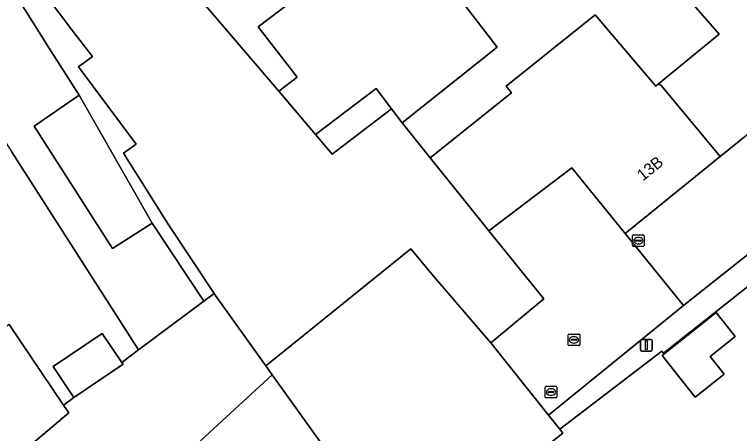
# Model space of a CAD drawing. Extents: x 159499 to 160349, y 382524 to 383273.
# Drawn here: x 159878.6 to 159941.1, y 383164.5 to 383200.6 of the extents above; entities that cross this region are included whole.
import ezdxf

# ---------------------------------------------------------------- set-up
doc = ezdxf.new("R2010")
doc.units = 0
for name, color, linetype in [('IMGEO_Brandkraan', 7, 'Continuous'), ('IMGEO_Erf', 7, 'Continuous'), ('IMGEO_Groenvoorziening', 7, 'Continuous'), ('IMGEO_Hek', 7, 'Continuous'), ('IMGEO_Kolk', 7, 'Continuous'), ('IMGEO_Lichtmast', 7, 'Continuous'), ('IMGEO_Pand', 7, 'Continuous'), ('IMGEO_Pand_nummerreeks', 7, 'Continuous'), ('IMGEO_Rijbaan_lokaal_open', 7, 'Continuous'), ('IMGEO_Rioolput', 7, 'Continuous'), ('IMGEO_Voetpad_halfverhard', 7, 'Continuous')]:
    doc.layers.add(name, color=color, linetype=linetype)

msp = doc.modelspace()

# ---------------------------------------------------------------- linework, layer by layer
at = {"layer": 'IMGEO_Brandkraan'}
for p, q in [((159931.861, 383180.705), (159931.861, 383181.557)), ((159931.936, 383181.631), (159932.788, 383181.631)), ((159932.862, 383181.557), (159932.862, 383180.705)), ((159932.12, 383181.125), (159932.12, 383181.137)), ((159932.558, 383181.088), (159932.16, 383181.088)), ((159932.163, 383181.174), (159932.561, 383181.174)), ((159932.349, 383181.411), (159932.374, 383181.411)), ((159932.604, 383181.137), (159932.604, 383181.125)), ((159932.788, 383180.631), (159931.936, 383180.631)), ((159932.372, 383180.851), (159932.347, 383180.851))]:
    msp.add_line(p, q, dxfattribs=at)
for points in [[(159931.861, 383180.705), (159931.861, 383181.557)], [(159931.936, 383181.631), (159932.788, 383181.631)], [(159932.862, 383181.557), (159932.862, 383180.705)], [(159932.788, 383180.631), (159931.936, 383180.631)]]:
    msp.add_lwpolyline(points, dxfattribs=at)
for centre, radius, start, end in [((159931.938, 383181.555), 0.0765, 91.55205, 178.44795), ((159931.938, 383181.555), 0.0765, 91.55205, 178.44795), ((159932.786, 383181.555), 0.0765, 1.55205, 88.44795), ((159932.786, 383181.555), 0.0765, 1.55205, 88.44795), ((159932.16, 383181.134), 0.0403, 85.87752, 175.75265), ((159932.157, 383181.124), 0.0366, 178.93798, 274.71019), ((159932.561, 383181.131), 0.043, 264.86636, 352.45326), ((159932.565, 383181.136), 0.0386, 1.73085, 96.63898), ((159931.938, 383180.707), 0.0765, 181.55205, 268.44795), ((159931.938, 383180.707), 0.0765, 181.55205, 268.44795), ((159932.786, 383180.707), 0.0765, 271.55205, 358.44795), ((159932.786, 383180.707), 0.0765, 271.55205, 358.44795)]:
    msp.add_arc(centre, radius, start, end, dxfattribs=at)
for centre, major_axis, ratio, start_param, end_param in [((159932.348, 383181.131), (-0.387, 0.002), 0.722429, 4.712389, 7.853982), ((159932.373, 383181.131), (-0.39, 0.002), 0.717154, 1.570796, 4.712389)]:
    msp.add_ellipse(centre, major_axis=major_axis, ratio=ratio, start_param=start_param, end_param=end_param, dxfattribs=at)
at = {"layer": 'IMGEO_Erf'}
for points in [[(159911.3, 383209.361), (159909.338, 383207.855), (159906.326, 383205.543), (159905.332, 383206.838), (159901.903, 383204.205), (159899.498, 383207.365), (159898.836, 383208.235), (159895.81, 383212.215), (159894.929, 383211.514), (159897.969, 383207.544), (159900.837, 383203.797), (159902.427, 383201.719), (159899.59, 383199.548), (159902.934, 383195.216), (159901.35, 383194.003), (159904.518, 383190.28), (159909.742, 383194.249), (159911.087, 383192.478), (159911.991, 383191.288), (159920.173, 383197.802)], [(159884.152, 383193.671), (159880.258, 383190.984), (159887.028, 383180.442), (159890.449, 383182.639)], [(159934.401, 383171.236), (159939.054, 383174.943), (159940.699, 383172.878), (159938.538, 383171.157), (159939.747, 383169.638), (159937.256, 383167.653)]]:
    msp.add_lwpolyline(points, close=True, dxfattribs=at)
for points in [[(159878.113, 383173.909), (159882.802, 383166.958), (159883.694, 383167.629), (159881.9, 383170.288), (159886.138, 383173.147), (159887.829, 383170.64), (159889.273, 383171.719), (159878.306, 383188.801)], [(159949.331, 383183.139), (159934.517, 383171.448), (159934.377, 383171.612), (159925.59, 383164.881), (159925.851, 383164.555), (159912.016, 383153.634), (159909.677, 383157.194), (159895.666, 383144.303), (159880.894, 383130.711), (159866.864, 383117.803)]]:
    msp.add_lwpolyline(points, dxfattribs=at)
at = {"layer": 'IMGEO_Groenvoorziening'}
msp.add_lwpolyline([(159956.709, 383191.729), (159949.591, 383186.117), (159936.24, 383175.536), (159924.623, 383166.089), (159925.59, 383164.881), (159934.377, 383171.612), (159934.517, 383171.448), (159949.331, 383183.139), (159956.778, 383188.913), (159956.157, 383189.692), (159958.299, 383191.38), (159958.123, 383191.626)], dxfattribs=at)
at = {"layer": 'IMGEO_Hek'}
msp.add_lwpolyline([(159931.218, 383181.749), (159936.24, 383175.536)], dxfattribs=at)
at = {"layer": 'IMGEO_Kolk'}
for p, q in [((159926.303, 383172.162), (159926.303, 383173.014)), ((159926.378, 383173.088), (159927.23, 383173.088)), ((159926.791, 383172.868), (159926.816, 383172.868)), ((159927.304, 383173.014), (159927.304, 383172.162)), ((159926.562, 383172.582), (159926.562, 383172.594)), ((159927, 383172.545), (159926.602, 383172.545)), ((159926.605, 383172.631), (159927.003, 383172.631)), ((159926.814, 383172.308), (159926.789, 383172.308)), ((159927.046, 383172.594), (159927.046, 383172.582)), ((159927.23, 383172.088), (159926.378, 383172.088))]:
    msp.add_line(p, q, dxfattribs=at)
for points in [[(159926.303, 383172.162), (159926.303, 383173.014)], [(159926.378, 383173.088), (159927.23, 383173.088)], [(159927.304, 383173.014), (159927.304, 383172.162)], [(159927.23, 383172.088), (159926.378, 383172.088)]]:
    msp.add_lwpolyline(points, dxfattribs=at)
for centre, radius, start, end in [((159926.38, 383173.012), 0.0765, 91.55205, 178.44795), ((159926.38, 383173.012), 0.0765, 91.55205, 178.44795), ((159927.228, 383173.012), 0.0765, 1.55205, 88.44795), ((159927.228, 383173.012), 0.0765, 1.55205, 88.44795), ((159926.602, 383172.591), 0.0403, 85.87752, 175.75265), ((159926.599, 383172.581), 0.0366, 178.93798, 274.71019), ((159927.003, 383172.588), 0.043, 264.86636, 352.45326), ((159927.007, 383172.593), 0.0386, 1.73085, 96.63898), ((159926.38, 383172.164), 0.0765, 181.55205, 268.44795), ((159926.38, 383172.164), 0.0765, 181.55205, 268.44795), ((159927.228, 383172.164), 0.0765, 271.55205, 358.44795), ((159927.228, 383172.164), 0.0765, 271.55205, 358.44795)]:
    msp.add_arc(centre, radius, start, end, dxfattribs=at)
for centre, major_axis, ratio, start_param, end_param in [((159926.79, 383172.588), (-0.387, 0.002), 0.722429, 4.712389, 7.853982), ((159926.815, 383172.588), (-0.39, 0.002), 0.717154, 1.570796, 4.712389)]:
    msp.add_ellipse(centre, major_axis=major_axis, ratio=ratio, start_param=start_param, end_param=end_param, dxfattribs=at)
at = {"layer": 'IMGEO_Lichtmast'}
for p, q in [((159932.551, 383171.716), (159932.551, 383172.516)), ((159932.551, 383172.516), (159932.551, 383171.716)), ((159932.651, 383172.616), (159933.441, 383172.616)), ((159933.441, 383172.616), (159932.651, 383172.616)), ((159933.541, 383172.516), (159933.541, 383171.716)), ((159933.541, 383171.716), (159933.541, 383172.516)), ((159933.441, 383171.616), (159932.651, 383171.616)), ((159932.651, 383171.616), (159933.441, 383171.616))]:
    msp.add_line(p, q, dxfattribs=at)
msp.add_lwpolyline([(159932.971, 383172.491), (159933.121, 383172.491), (159933.121, 383171.741), (159932.971, 383171.741), (159932.971, 383172.491)], dxfattribs=at)
for centre, start, end in [((159932.651, 383172.516), 90, 180), ((159932.651, 383172.516), 90, 180), ((159933.441, 383172.516), 0, 90), ((159933.441, 383172.516), 360, 90), ((159932.651, 383171.716), 180, 270), ((159932.651, 383171.716), 180, 270), ((159933.441, 383171.716), 270, 0), ((159933.441, 383171.716), 270, 0)]:
    msp.add_arc(centre, 0.1, start, end, dxfattribs=at)
at = {"layer": 'IMGEO_Pand'}
for points in [[(159911.811, 383216.728), (159909.837, 383219.325), (159907.115, 383223.094), (159906.926, 383223.34), (159900.7, 383218.561), (159905.654, 383212.046), (159909.338, 383207.855), (159911.3, 383209.361), (159920.173, 383197.802), (159911.991, 383191.288), (159914.416, 383188.266), (159921.42, 383193.873), (159920.966, 383194.44), (159928.631, 383200.577), (159933.86, 383194.442), (159934.084, 383194.656), (159939.328, 383198.911), (159928.506, 383211.296), (159926.782, 383209.966), (159927.491, 383209.119), (159921.386, 383204.41)], [(159942.114, 383214.985), (159939.275, 383218.08), (159930.897, 383211.747), (159930.223, 383212.62), (159928.506, 383211.296), (159939.328, 383198.911), (159934.084, 383194.656), (159934.34, 383194.461), (159939.408, 383188.369), (159954.892, 383200.883), (159950.121, 383206.241)], [(159901.35, 383194.003), (159902.934, 383195.216), (159899.59, 383199.548), (159902.427, 383201.719), (159900.837, 383203.797), (159897.969, 383207.544), (159894.929, 383211.514), (159890.438, 383208.075), (159890.184, 383207.881), (159893.224, 383203.911), (159893.351, 383203.744), (159893.178, 383203.608)], [(159883.031, 383195.418), (159881.508, 383197.791), (159878.835, 383202.07), (159872.426, 383197.959), (159878.306, 383188.801), (159889.273, 383171.719), (159894.891, 383175.917), (159890.449, 383182.639), (159887.028, 383180.442), (159880.258, 383190.984), (159884.152, 383193.671)], [(159919.454, 383181.971), (159926.635, 383187.418), (159931.218, 383181.749), (159939.408, 383188.369), (159934.34, 383194.461), (159934.084, 383194.656), (159933.86, 383194.442), (159928.631, 383200.577), (159920.966, 383194.44), (159921.42, 383193.873), (159914.416, 383188.266), (159917.365, 383184.582)], [(159911.087, 383192.478), (159909.742, 383194.249), (159904.518, 383190.28), (159905.962, 383188.582)], [(159919.634, 383172.324), (159914.549, 383178.24), (159912.743, 383180.432), (159900.238, 383170.35), (159900.796, 383169.572), (159909.677, 383157.194), (159912.016, 383153.634), (159925.851, 383164.555), (159925.59, 383164.881), (159924.623, 383166.089)], [(159940.699, 383172.878), (159939.054, 383174.943), (159934.401, 383171.236), (159937.256, 383167.653), (159939.747, 383169.638), (159938.538, 383171.157)], [(159873.157, 383170.573), (159878.649, 383162.412), (159883.243, 383166.304), (159882.802, 383166.958), (159878.113, 383173.909)], [(159883.694, 383167.629), (159887.931, 383170.488), (159887.829, 383170.64), (159886.138, 383173.147), (159881.9, 383170.288)], [(159885.667, 383155.685), (159895.666, 383144.303), (159909.677, 383157.194), (159900.796, 383169.572)]]:
    msp.add_lwpolyline(points, close=True, dxfattribs=at)
msp.add_lwpolyline([(159880.573, 383203.196), (159883.61, 383199.194), (159885.301, 383196.999), (159884.092, 383196.094), (159889.071, 383189.452), (159887.958, 383188.67), (159891.807, 383182.55), (159895.779, 383176.58), (159895.949, 383176.324), (159900.238, 383170.35), (159912.743, 383180.432), (159914.549, 383178.24), (159919.634, 383172.324), (159924.219, 383176.115), (159919.454, 383181.971), (159917.365, 383184.582), (159914.416, 383188.266), (159911.991, 383191.288), (159911.087, 383192.478), (159905.962, 383188.582), (159904.518, 383190.28), (159901.35, 383194.003), (159893.178, 383203.608)], dxfattribs=at)
at = {"layer": 'IMGEO_Rijbaan_lokaal_open'}
for points in [[(159967.985, 383199.013), (159970.429, 383201.218), (159971.778, 383201.419), (159981.927, 383203.98), (159995.441, 383207.389), (159994.181, 383212.176), (159978.905, 383208.304), (159965.852, 383204.995), (159965.265, 383205.21), (159964.9, 383205.55), (159963.887, 383209.93), (159963.654, 383209.76), (159961.078, 383207.785), (159959.089, 383206.26), (159960.096, 383205.087), (159954.892, 383200.883), (159939.408, 383188.369), (159931.218, 383181.749), (159936.24, 383175.536), (159949.591, 383186.117), (159956.709, 383191.729)], [(159867.552, 383145.679), (159882.293, 383159.226), (159885.592, 383155.616), (159885.667, 383155.685), (159900.796, 383169.572), (159900.238, 383170.35), (159895.949, 383176.324), (159895.779, 383176.58), (159894.891, 383175.917), (159889.273, 383171.719), (159887.829, 383170.64), (159887.931, 383170.488), (159883.694, 383167.629), (159882.802, 383166.958), (159883.243, 383166.304), (159878.649, 383162.412), (159877.286, 383161.578)]]:
    msp.add_lwpolyline(points, dxfattribs=at)
msp.add_lwpolyline([(159924.623, 383166.089), (159936.24, 383175.536), (159931.218, 383181.749), (159926.635, 383187.418), (159919.454, 383181.971), (159924.219, 383176.115), (159919.634, 383172.324)], close=True, dxfattribs=at)
at = {"layer": 'IMGEO_Rioolput'}
for p, q in [((159924.329, 383167.657), (159924.329, 383168.509)), ((159924.404, 383168.583), (159925.256, 383168.583)), ((159925.33, 383168.509), (159925.33, 383167.657)), ((159924.588, 383168.077), (159924.588, 383168.089)), ((159925.026, 383168.04), (159924.628, 383168.04)), ((159924.631, 383168.126), (159925.029, 383168.126)), ((159924.84, 383167.803), (159924.815, 383167.803)), ((159924.817, 383168.363), (159924.842, 383168.363)), ((159925.072, 383168.089), (159925.072, 383168.077)), ((159925.256, 383167.583), (159924.404, 383167.583))]:
    msp.add_line(p, q, dxfattribs=at)
for points in [[(159924.329, 383167.657), (159924.329, 383168.509)], [(159924.404, 383168.583), (159925.256, 383168.583)], [(159925.33, 383168.509), (159925.33, 383167.657)], [(159925.256, 383167.583), (159924.404, 383167.583)]]:
    msp.add_lwpolyline(points, dxfattribs=at)
for centre, radius, start, end in [((159924.406, 383168.507), 0.0765, 91.55205, 178.44795), ((159924.406, 383168.507), 0.0765, 91.55205, 178.44795), ((159925.254, 383168.507), 0.0765, 1.55205, 88.44795), ((159925.254, 383168.507), 0.0765, 1.55205, 88.44795), ((159924.628, 383168.086), 0.0403, 85.87752, 175.75265), ((159924.625, 383168.076), 0.0366, 178.93798, 274.71019), ((159925.029, 383168.083), 0.043, 264.86636, 352.45326), ((159925.033, 383168.088), 0.0386, 1.73085, 96.63898), ((159924.406, 383167.659), 0.0765, 181.55205, 268.44795), ((159924.406, 383167.659), 0.0765, 181.55205, 268.44795), ((159925.254, 383167.659), 0.0765, 271.55205, 358.44795), ((159925.254, 383167.659), 0.0765, 271.55205, 358.44795)]:
    msp.add_arc(centre, radius, start, end, dxfattribs=at)
for centre, major_axis, ratio, start_param, end_param in [((159924.816, 383168.083), (-0.387, 0.002), 0.722429, 4.712389, 7.853982), ((159924.841, 383168.083), (-0.39, 0.002), 0.717154, 1.570796, 4.712389)]:
    msp.add_ellipse(centre, major_axis=major_axis, ratio=ratio, start_param=start_param, end_param=end_param, dxfattribs=at)
at = {"layer": 'IMGEO_Voetpad_halfverhard'}
msp.add_lwpolyline([(159884.092, 383196.094), (159885.301, 383196.999), (159883.61, 383199.194), (159880.573, 383203.196), (159878.835, 383202.07), (159881.508, 383197.791), (159883.031, 383195.418), (159884.152, 383193.671), (159890.449, 383182.639), (159894.891, 383175.917), (159895.779, 383176.58), (159891.807, 383182.55), (159887.958, 383188.67), (159889.071, 383189.452)], close=True, dxfattribs=at)

# ---------------------------------------------------------------- texts
at = {"layer": 'IMGEO_Pand_nummerreeks'}
msp.add_text('13B', height=1, rotation=38.94871, dxfattribs=at).set_placement((159932.745, 383186.223))

doc.saveas('drawing.dxf')
